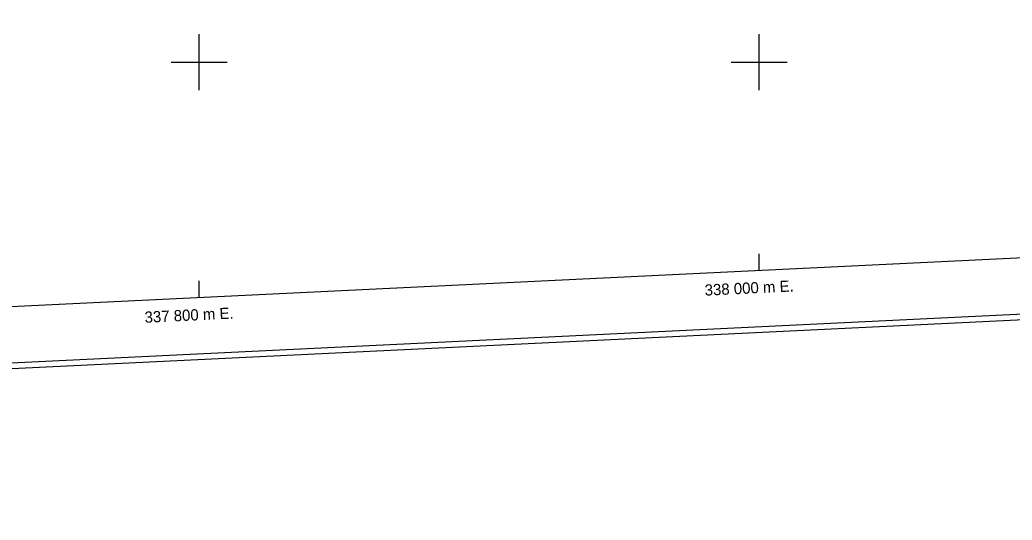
# Model space of a CAD drawing. Extents: x 336540 to 340074, y 5572036 to 5573747.
# Drawn here: x 337736 to 338090.3, y 5572036.4 to 5572215.1 of the extents above; entities that cross this region are included whole.
import ezdxf

# ---------------------------------------------------------------- set-up
doc = ezdxf.new("R2010")
doc.units = 0
doc.layers.add('Niveau 60', color=7, linetype='Continuous')
doc.layers.add('Niveau 61', color=7, linetype='Continuous')

msp = doc.modelspace()

# ---------------------------------------------------------------- linework, layer by layer
at = {"layer": 'Niveau 60'}
for points in [[(336614.31, 5572036.41), (340073.91, 5572203.88), (339999.21, 5573746.9), (336539.61, 5573579.43), (336614.31, 5572036.41)], [(336616.21, 5572038.51), (340071.82, 5572205.78), (339997.32, 5573744.81), (336541.71, 5573577.54), (336616.21, 5572038.51)], [(339458.94, 5573698.73), (339531.5, 5572199.65), (336635.22, 5572059.46), (336562.66, 5573558.54), (339458.94, 5573698.73)]]:
    msp.add_lwpolyline(points, dxfattribs=at)
at = {"layer": 'Niveau 61'}
for points in [[(337800, 5572190), (337800, 5572210)], [(338000, 5572190), (338000, 5572210)], [(337790, 5572200), (337810, 5572200)], [(337990, 5572200), (338010, 5572200)], [(338000, 5572125.52), (338000, 5572131.53)], [(337800, 5572115.84), (337800, 5572121.85)]]:
    msp.add_lwpolyline(points, dxfattribs=at)

# ---------------------------------------------------------------- texts
for s, p in [('338 000 m E.', (337980.63, 5572116.57)), ('337 800 m E.', (337780.63, 5572106.89))]:
    msp.add_text(s, height=4, rotation=2.7712, dxfattribs=at).set_placement(p)

doc.saveas('drawing.dxf')
